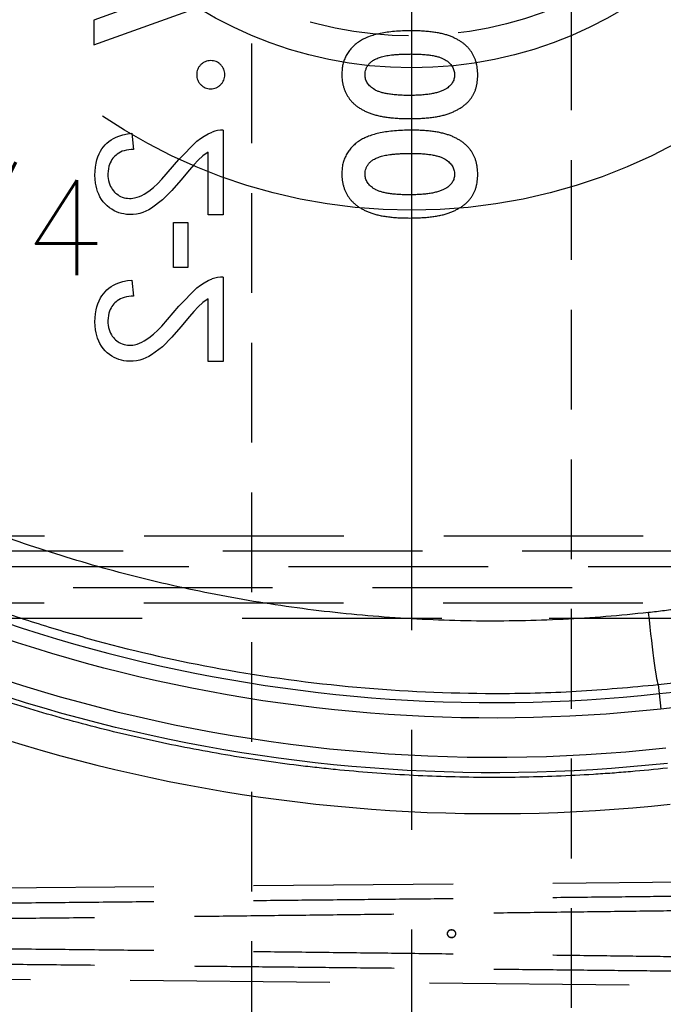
# Model space of a CAD drawing. Extents: x 2651 to 11825, y -3833 to 1075.
# Tile 372 of 656: x 4101 to 4117, y 686 to 711. Entities that reach past the tile are written whole.
import ezdxf

# ---------------------------------------------------------------- set-up
doc = ezdxf.new("R2010")
doc.units = 0
doc.header["$LTSCALE"] = 10
for name, pattern in [('CENTER', [2, 1.25, -0.25, 0.25, -0.25]), ('CNSCEN', [17, 15, -1, 0, -1]), ('CNSHID', [4, 3, -1]), ('DASHED', [0.75, 0.5, -0.25]), ('HIDDEN', [0.375, 0.25, -0.125])]:
    doc.linetypes.add(name, pattern=pattern)
doc.layers.get('0').update_dxf_attribs({"linetype": 'CONTINUOUS'})
doc.layers.get('Defpoints').update_dxf_attribs({"linetype": 'CONTINUOUS'})
for name, color, linetype in [('1', 7, 'CONTINUOUS'), ('CEN', 1, 'CENTER'), ('COOL', 150, 'HIDDEN'), ('DIM', 3, 'CONTINUOUS'), ('LAYER_108', 7, 'CONTINUOUS'), ('PIN', 3, 'CONTINUOUS'), ('WL1-HL', 4, 'CNSHID'), ('WOR1-CL', 1, 'CNSCEN')]:
    doc.layers.add(name, color=color, linetype=linetype)
doc.styles.get("Standard").update_dxf_attribs({"font": 'romans.shx'})
doc.dimstyles.new('MM& INCH5', dxfattribs={"dimtxt": 5, "dimasz": 2.5, "dimexe": 1, "dimexo": 0.5, "dimtad": 0, "dimrnd": 1.38778e-17, "dimzin": 9, "dimdsep": 46, "dimtxsty": 'Standard', "dimblk": 'CLOSED', "dimcen": 0, "dimclrd": 3, "dimclre": 3, "dimclrt": 3, "dimazin": 2, "dimtfac": 0.75, "dimtofl": 0, "dimtmove": 0, "dimatfit": 3, "dimfxl": 0, "dimtolj": 1, "dimarcsym": 0})

# ---------------------------------------------------------------- blocks, each defined once
blk = doc.blocks.new('DSD')
at = {"layer": '1', "color": 7, "linetype": 'Continuous'}
for p, q in [((478.967, 542.722), (476.666, 541.888)), ((476.666, 541.269), (479.905, 542.443)), ((476.666, 541.888), (476.666, 541.269))]:
    blk.add_line(p, q, dxfattribs=at)
at = {"layer": '1', "color": 6, "linetype": 'DASHED'}
for p, q in [((499.898, 528.58), (462.919, 528.58)), ((501.545, 528.191), (468.644, 528.191)), ((468.644, 527.673), (501.545, 527.673)), ((462.919, 527.284), (499.898, 527.284)), ((500.665, 520.364), (462.577, 520.032)), ((462.577, 517.956), (500.665, 517.624))]:
    blk.add_line(p, q, dxfattribs=at)
at = {"layer": '1', "color": 252, "linetype": 'Continuous'}
for p, q in [((490.803, 525.238), (490.828, 525.01)), ((490.828, 525.01), (490.87, 524.624))]:
    blk.add_line(p, q, dxfattribs=at)
at = {"layer": '1', "color": 110, "linetype": 'Continuous'}
blk.add_arc((486.693, 563.151), 39.735, 230.6179, 276.2068, dxfattribs=at)
at = {"layer": '1', "color": 252, "linetype": 'Continuous'}
for centre, radius, start, end in [((486.693, 563.151), 38.365, 233.2604, 276.1879), ((487.959, 551.472), 26.617, 276.1879, 300.5226)]:
    blk.add_arc(centre, radius, start, end, dxfattribs=at)
at = {"layer": '1', "color": 252, "linetype": 'Continuous', "extrusion": (0, 0, -1)}
for centre, radius, start, end in [((-486.693, 563.151), 38.753, 263.8121, 306.7396), ((-486.693, 563.151), 40.124, 263.7932, 306.1972), ((-487.959, 551.472), 27.006, 239.4774, 263.8121)]:
    blk.add_arc(centre, radius, start, end, dxfattribs=at)
at = {"layer": '1', "color": 252, "linetype": 'Continuous'}
blk.add_ellipse((486.674, 563.151), major_axis=(-41.149, 0), ratio=1, start_param=0.952596, end_param=1.678692, dxfattribs=at)
at = {"layer": '1', "color": 252, "linetype": 'Continuous', "extrusion": (0, 0, -1)}
blk.add_ellipse((490.608, 527.041), major_axis=(-0.196, 1.803), ratio=0.026024, start_param=3.150322, end_param=4.715216, dxfattribs=at)
at = {"layer": '1', "color": 7, "linetype": 'Continuous'}
for points, knots in [([(484.61, 541.622), (484.539, 541.621), (484.4, 541.62), (484.2, 541.607), (484.015, 541.587), (483.845, 541.558), (483.69, 541.521), (483.552, 541.475), (483.427, 541.422), (483.353, 541.378), (483.317, 541.356)], [0, 0, 0, 0, 0.161071, 0.310789, 0.449904, 0.578376, 0.696617, 0.805987, 0.906562, 1, 1, 1, 1]), ([(486.281, 540.515), (486.28, 540.543), (486.279, 540.6), (486.272, 540.684), (486.258, 540.763), (486.24, 540.839), (486.216, 540.912), (486.187, 540.982), (486.152, 541.047), (486.112, 541.11), (486.067, 541.168), (486.016, 541.223), (485.96, 541.276), (485.897, 541.325), (485.83, 541.37), (485.757, 541.412), (485.679, 541.451), (485.594, 541.487), (485.502, 541.519), (485.402, 541.547), (485.292, 541.57), (485.173, 541.589), (485.046, 541.603), (484.909, 541.614), (484.763, 541.621), (484.662, 541.622), (484.61, 541.622)], [0, 0, 0, 0, 0.038217, 0.074867, 0.110158, 0.144454, 0.17808, 0.211171, 0.243687, 0.275872, 0.308376, 0.341263, 0.37515, 0.409655, 0.445157, 0.482073, 0.520576, 0.560554, 0.603108, 0.648689, 0.697948, 0.750768, 0.807309, 0.867656, 0.931861, 1, 1, 1, 1]), ([(483.317, 541.356), (483.282, 541.331), (483.213, 541.282), (483.123, 541.196), (483.047, 541.103), (482.984, 541.003), (482.935, 540.895), (482.901, 540.78), (482.881, 540.658), (482.878, 540.574), (482.876, 540.531)], [0, 0, 0, 0, 0.132314, 0.2587, 0.380912, 0.500535, 0.620923, 0.742376, 0.868281, 1, 1, 1, 1]), ([(483.458, 540.517), (483.459, 540.543), (483.461, 540.592), (483.481, 540.665), (483.512, 540.733), (483.55, 540.785), (483.585, 540.824), (483.618, 540.851), (483.654, 540.877), (483.695, 540.9), (483.741, 540.922), (483.79, 540.943), (483.845, 540.961), (483.904, 540.978), (483.969, 540.993), (484.041, 541.006), (484.12, 541.017), (484.205, 541.025), (484.298, 541.032), (484.398, 541.037), (484.505, 541.04), (484.579, 541.04), (484.617, 541.041)], [0, 0, 0, 0, 0.053834, 0.105543, 0.158054, 0.211987, 0.240207, 0.269794, 0.301343, 0.334608, 0.370284, 0.408089, 0.448681, 0.492069, 0.538664, 0.590371, 0.646388, 0.707195, 0.772947, 0.843643, 0.919308, 1, 1, 1, 1]), ([(484.617, 541.041), (484.666, 541.04), (484.761, 541.039), (484.897, 541.033), (485.021, 541.021), (485.133, 541.006), (485.233, 540.985), (485.322, 540.961), (485.399, 540.932), (485.465, 540.897), (485.52, 540.86), (485.568, 540.818), (485.609, 540.775), (485.642, 540.729), (485.668, 540.68), (485.686, 540.628), (485.697, 540.573), (485.699, 540.536), (485.7, 540.517)], [0, 0, 0, 0, 0.110734, 0.212341, 0.305502, 0.389835, 0.46669, 0.535262, 0.596763, 0.651066, 0.701036, 0.74786, 0.791833, 0.834284, 0.875334, 0.916035, 0.957652, 1, 1, 1, 1]), ([(479.592, 540.875), (479.569, 540.873), (479.522, 540.871), (479.456, 540.85), (479.395, 540.818), (479.342, 540.773), (479.297, 540.719), (479.264, 540.658), (479.244, 540.591), (479.242, 540.545), (479.241, 540.522)], [0, 0, 0, 0, 0.128226, 0.250531, 0.372639, 0.499833, 0.627179, 0.749842, 0.87294, 1, 1, 1, 1]), ([(479.946, 540.522), (479.945, 540.545), (479.943, 540.591), (479.923, 540.658), (479.889, 540.719), (479.844, 540.773), (479.79, 540.819), (479.729, 540.85), (479.662, 540.871), (479.616, 540.873), (479.592, 540.875)], [0, 0, 0, 0, 0.126678, 0.249735, 0.372031, 0.499739, 0.627447, 0.750221, 0.872159, 1, 1, 1, 1]), ([(479.241, 540.522), (479.242, 540.498), (479.244, 540.452), (479.263, 540.385), (479.297, 540.325), (479.342, 540.271), (479.395, 540.226), (479.456, 540.193), (479.522, 540.172), (479.569, 540.17), (479.592, 540.169)], [0, 0, 0, 0, 0.12712, 0.250277, 0.371969, 0.499375, 0.62663, 0.749351, 0.871713, 1, 1, 1, 1]), ([(479.592, 540.169), (479.616, 540.17), (479.662, 540.172), (479.729, 540.193), (479.79, 540.226), (479.844, 540.271), (479.889, 540.325), (479.923, 540.385), (479.943, 540.452), (479.945, 540.498), (479.946, 540.522)], [0, 0, 0, 0, 0.127902, 0.249898, 0.37328, 0.501049, 0.628817, 0.750146, 0.873261, 1, 1, 1, 1]), ([(482.876, 540.531), (482.877, 540.503), (482.878, 540.448), (482.886, 540.366), (482.9, 540.288), (482.919, 540.212), (482.943, 540.14), (482.973, 540.07), (483.009, 540.003), (483.05, 539.94), (483.096, 539.879), (483.149, 539.822), (483.207, 539.768), (483.271, 539.719), (483.341, 539.673), (483.416, 539.63), (483.497, 539.591), (483.584, 539.555), (483.679, 539.523), (483.782, 539.496), (483.893, 539.473), (484.014, 539.454), (484.143, 539.439), (484.281, 539.429), (484.428, 539.422), (484.528, 539.422), (484.58, 539.421)], [0, 0, 0, 0, 0.036635, 0.072034, 0.106626, 0.140306, 0.173619, 0.206426, 0.239067, 0.271883, 0.30484, 0.338529, 0.372616, 0.407548, 0.443719, 0.481312, 0.520113, 0.560913, 0.604025, 0.650075, 0.699572, 0.752363, 0.808789, 0.868954, 0.932675, 1, 1, 1, 1]), ([(484.58, 540.003), (484.529, 540.003), (484.431, 540.003), (484.29, 540.011), (484.161, 540.021), (484.044, 540.037), (483.94, 540.056), (483.849, 540.081), (483.769, 540.11), (483.701, 540.144), (483.644, 540.181), (483.594, 540.221), (483.552, 540.264), (483.517, 540.309), (483.49, 540.357), (483.471, 540.408), (483.46, 540.462), (483.458, 540.498), (483.458, 540.517)], [0, 0, 0, 0, 0.112115, 0.215802, 0.310203, 0.395993, 0.47341, 0.542778, 0.604548, 0.659357, 0.708764, 0.755356, 0.798687, 0.840017, 0.880203, 0.919733, 0.959049, 1, 1, 1, 1]), ([(484.58, 539.421), (484.632, 539.422), (484.734, 539.422), (484.882, 539.429), (485.021, 539.44), (485.151, 539.454), (485.272, 539.474), (485.385, 539.497), (485.489, 539.524), (485.583, 539.557), (485.671, 539.593), (485.752, 539.632), (485.827, 539.674), (485.896, 539.718), (485.959, 539.767), (486.017, 539.817), (486.067, 539.871), (486.113, 539.928), (486.153, 539.988), (486.188, 540.052), (486.216, 540.12), (486.24, 540.191), (486.258, 540.267), (486.272, 540.346), (486.279, 540.429), (486.28, 540.486), (486.281, 540.515)], [0, 0, 0, 0, 0.068491, 0.133077, 0.193829, 0.251083, 0.304401, 0.354408, 0.401295, 0.444701, 0.485692, 0.524676, 0.562307, 0.597947, 0.632474, 0.665752, 0.697985, 0.729586, 0.760825, 0.792355, 0.824313, 0.857156, 0.890927, 0.92596, 0.962061, 1, 1, 1, 1]), ([(485.7, 540.517), (485.699, 540.499), (485.698, 540.463), (485.687, 540.411), (485.67, 540.362), (485.645, 540.316), (485.613, 540.272), (485.575, 540.232), (485.529, 540.195), (485.495, 540.173), (485.477, 540.162)], [0, 0, 0, 0, 0.124035, 0.242846, 0.360342, 0.479042, 0.599334, 0.725488, 0.858549, 1, 1, 1, 1]), ([(485.477, 540.162), (485.453, 540.149), (485.403, 540.122), (485.318, 540.09), (485.223, 540.063), (485.116, 540.04), (484.998, 540.024), (484.868, 540.011), (484.728, 540.004), (484.631, 540.003), (484.58, 540.003)], [0, 0, 0, 0, 0.088871, 0.186355, 0.294078, 0.412237, 0.541778, 0.682703, 0.835096, 1, 1, 1, 1]), ([(484.61, 539.131), (484.539, 539.13), (484.4, 539.129), (484.2, 539.116), (484.015, 539.096), (483.845, 539.066), (483.69, 539.03), (483.552, 538.984), (483.427, 538.931), (483.353, 538.886), (483.317, 538.865)], [0, 0, 0, 0, 0.161071, 0.310789, 0.449904, 0.578376, 0.696617, 0.805987, 0.906562, 1, 1, 1, 1]), ([(486.281, 538.023), (486.28, 538.052), (486.279, 538.109), (486.272, 538.192), (486.258, 538.272), (486.24, 538.348), (486.216, 538.421), (486.187, 538.491), (486.152, 538.556), (486.112, 538.618), (486.067, 538.677), (486.016, 538.732), (485.96, 538.785), (485.897, 538.833), (485.83, 538.879), (485.757, 538.921), (485.679, 538.96), (485.594, 538.996), (485.502, 539.028), (485.402, 539.056), (485.292, 539.079), (485.173, 539.098), (485.046, 539.112), (484.909, 539.123), (484.763, 539.13), (484.662, 539.13), (484.61, 539.131)], [0, 0, 0, 0, 0.038217, 0.074867, 0.110158, 0.144454, 0.17808, 0.211171, 0.243687, 0.275872, 0.308376, 0.341263, 0.37515, 0.409655, 0.445157, 0.482073, 0.520576, 0.560554, 0.603108, 0.648689, 0.697948, 0.750768, 0.807309, 0.867656, 0.931861, 1, 1, 1, 1]), ([(483.317, 538.865), (483.282, 538.84), (483.213, 538.79), (483.123, 538.704), (483.047, 538.612), (482.984, 538.511), (482.935, 538.404), (482.901, 538.289), (482.881, 538.167), (482.878, 538.083), (482.876, 538.04)], [0, 0, 0, 0, 0.132314, 0.2587, 0.380912, 0.500535, 0.620923, 0.742376, 0.868281, 1, 1, 1, 1]), ([(483.458, 538.026), (483.459, 538.051), (483.461, 538.101), (483.481, 538.174), (483.512, 538.242), (483.55, 538.294), (483.585, 538.333), (483.618, 538.36), (483.654, 538.386), (483.695, 538.409), (483.741, 538.431), (483.79, 538.452), (483.845, 538.47), (483.904, 538.487), (483.969, 538.502), (484.041, 538.515), (484.12, 538.526), (484.205, 538.534), (484.298, 538.541), (484.398, 538.546), (484.505, 538.548), (484.579, 538.549), (484.617, 538.549)], [0, 0, 0, 0, 0.053834, 0.105543, 0.158054, 0.211987, 0.240207, 0.269794, 0.301343, 0.334608, 0.370284, 0.408089, 0.448681, 0.492069, 0.538664, 0.590371, 0.646388, 0.707195, 0.772947, 0.843643, 0.919308, 1, 1, 1, 1]), ([(484.617, 538.549), (484.666, 538.549), (484.761, 538.548), (484.897, 538.542), (485.021, 538.53), (485.133, 538.515), (485.233, 538.494), (485.322, 538.47), (485.399, 538.441), (485.465, 538.406), (485.52, 538.368), (485.568, 538.327), (485.609, 538.284), (485.642, 538.238), (485.668, 538.189), (485.686, 538.137), (485.697, 538.082), (485.699, 538.045), (485.7, 538.026)], [0, 0, 0, 0, 0.110734, 0.212341, 0.305502, 0.389835, 0.46669, 0.535262, 0.596763, 0.651066, 0.701036, 0.74786, 0.791833, 0.834284, 0.875334, 0.916035, 0.957652, 1, 1, 1, 1]), ([(482.876, 538.04), (482.877, 538.012), (482.878, 537.957), (482.886, 537.875), (482.9, 537.797), (482.919, 537.721), (482.943, 537.648), (482.973, 537.579), (483.009, 537.512), (483.05, 537.449), (483.096, 537.388), (483.149, 537.331), (483.207, 537.277), (483.271, 537.228), (483.341, 537.182), (483.416, 537.139), (483.497, 537.1), (483.584, 537.064), (483.679, 537.032), (483.782, 537.005), (483.893, 536.982), (484.014, 536.963), (484.143, 536.948), (484.281, 536.938), (484.428, 536.931), (484.528, 536.931), (484.58, 536.93)], [0, 0, 0, 0, 0.036635, 0.072034, 0.106626, 0.140306, 0.173619, 0.206426, 0.239067, 0.271883, 0.30484, 0.338529, 0.372616, 0.407548, 0.443719, 0.481312, 0.520113, 0.560913, 0.604025, 0.650075, 0.699572, 0.752363, 0.808789, 0.868954, 0.932675, 1, 1, 1, 1]), ([(484.58, 537.511), (484.529, 537.512), (484.431, 537.512), (484.29, 537.52), (484.161, 537.53), (484.044, 537.546), (483.94, 537.565), (483.849, 537.59), (483.769, 537.618), (483.701, 537.652), (483.644, 537.69), (483.594, 537.73), (483.552, 537.773), (483.517, 537.818), (483.49, 537.866), (483.471, 537.917), (483.46, 537.971), (483.458, 538.007), (483.458, 538.026)], [0, 0, 0, 0, 0.112115, 0.215802, 0.310203, 0.395993, 0.47341, 0.542778, 0.604548, 0.659357, 0.708764, 0.755356, 0.798687, 0.840017, 0.880203, 0.919733, 0.959049, 1, 1, 1, 1]), ([(484.58, 536.93), (484.632, 536.931), (484.734, 536.931), (484.882, 536.938), (485.021, 536.949), (485.151, 536.963), (485.272, 536.983), (485.385, 537.006), (485.489, 537.033), (485.583, 537.066), (485.671, 537.102), (485.752, 537.141), (485.827, 537.183), (485.896, 537.227), (485.959, 537.275), (486.017, 537.326), (486.067, 537.38), (486.113, 537.437), (486.153, 537.497), (486.188, 537.561), (486.216, 537.629), (486.24, 537.7), (486.258, 537.776), (486.272, 537.855), (486.279, 537.938), (486.28, 537.994), (486.281, 538.023)], [0, 0, 0, 0, 0.068491, 0.133077, 0.193829, 0.251083, 0.304401, 0.354408, 0.401295, 0.444701, 0.485692, 0.524676, 0.562307, 0.597947, 0.632474, 0.665752, 0.697985, 0.729586, 0.760825, 0.792355, 0.824313, 0.857156, 0.890927, 0.92596, 0.962061, 1, 1, 1, 1]), ([(485.7, 538.026), (485.699, 538.008), (485.698, 537.972), (485.687, 537.92), (485.67, 537.871), (485.645, 537.825), (485.613, 537.781), (485.575, 537.741), (485.529, 537.704), (485.495, 537.682), (485.477, 537.671)], [0, 0, 0, 0, 0.124035, 0.242846, 0.360342, 0.479042, 0.599334, 0.725488, 0.858549, 1, 1, 1, 1]), ([(485.477, 537.671), (485.453, 537.658), (485.403, 537.631), (485.318, 537.599), (485.223, 537.572), (485.116, 537.549), (484.998, 537.533), (484.868, 537.52), (484.728, 537.513), (484.631, 537.512), (484.58, 537.511)], [0, 0, 0, 0, 0.088871, 0.186355, 0.294078, 0.412237, 0.541778, 0.682703, 0.835096, 1, 1, 1, 1]), ([(491.031, 523.143), (490.723, 523.11), (490.262, 523.065), (489.722, 523.022), (489.491, 523.006), (489.337, 522.996), (489.259, 522.991), (488.565, 522.948), (487.331, 522.9), (485.483, 522.913), (484.252, 522.979), (483.33, 523.049), (482.869, 523.09), (482.331, 523.146), (482.101, 523.172), (481.947, 523.19), (481.87, 523.2), (481.18, 523.284), (479.961, 523.463), (478.157, 523.812), (476.376, 524.241), (474.619, 524.75), (472.886, 525.339), (471.176, 526.008), (470.052, 526.508), (469.354, 526.838), (469.215, 526.905), (469.007, 527.006), (468.937, 527.04), (468.799, 527.109), (468.453, 527.281), (468.11, 527.458), (467.292, 527.892), (466.216, 528.495), (464.646, 529.472), (463.628, 530.172), (463.127, 530.534)], [0, 0, 0, 0, 0.03125, 0.046875, 0.054688, 0.054688, 0.0625, 0.0625, 0.125, 0.1875, 0.25, 0.25, 0.28125, 0.296875, 0.304688, 0.304688, 0.3125, 0.3125, 0.375, 0.4375, 0.5, 0.5625, 0.625, 0.6875, 0.75, 0.75, 0.765625, 0.765625, 0.773438, 0.773438, 0.78125, 0.8125, 0.8125, 0.875, 0.9375, 1, 1, 1, 1])]:
    blk.add_open_spline(points, degree=3, knots=knots, dxfattribs=at)
at = {"layer": '1', "color": 252, "linetype": 'Continuous'}
for points, weights in [([(490.56, 527.041), (481.685, 526.077), (473.041, 528.306), (465.739, 533.443)], [1, 0.957116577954, 0.957116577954, 1]), ([(499.831, 529.985), (496.958, 528.39), (493.826, 527.396), (490.56, 527.041)], [1, 0.98681524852, 0.98681524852, 1])]:
    blk.add_rational_spline(points, weights, degree=3, dxfattribs=at)
for points, knots in [([(464.023, 532.479), (464.378, 532.222), (465.095, 531.703), (466.214, 530.966), (467.376, 530.255), (468.583, 529.575), (469.835, 528.93), (471.131, 528.321), (472.47, 527.753), (473.851, 527.229), (475.274, 526.752), (477.26, 526.172), (481.032, 525.318), (485.084, 524.958), (488.752, 525.048), (490.12, 525.175), (490.803, 525.238)], [0, 0, 0, 0, 0.046368, 0.093547, 0.141537, 0.190338, 0.23995, 0.290372, 0.341606, 0.393651, 0.446506, 0.500173, 0.612317, 0.8549, 0.92745, 1, 1, 1, 1]), ([(490.803, 525.238), (491.196, 525.286), (491.969, 525.38), (493.103, 525.584), (494.191, 525.824), (495.234, 526.101), (496.23, 526.409), (497.179, 526.743), (498.082, 527.099), (498.938, 527.473), (499.748, 527.862), (500.513, 528.258), (501.002, 528.537), (501.241, 528.674)], [0, 0, 0, 0, 0.107215, 0.211168, 0.31186, 0.409292, 0.503461, 0.59437, 0.682018, 0.766405, 0.847531, 0.925396, 1, 1, 1, 1])]:
    blk.add_open_spline(points, degree=3, knots=knots, dxfattribs=at)
at = {"layer": '1', "color": 6, "linetype": 'DASHED'}
for points in [[(462.929, 528.968), (499.908, 528.968)], [(485.379, 526.896), (462.929, 526.896)], [(499.908, 526.896), (488.074, 526.896)]]:
    blk.add_open_spline(points, degree=1, dxfattribs=at)
for points in [[(500.663, 520.032), (489.514, 519.905), (477.159, 519.779), (464.185, 519.659)], [(464.183, 519.273), (477.159, 519.399), (489.514, 519.544), (500.665, 519.7)], [(500.665, 518.288), (489.514, 518.444), (477.159, 518.589), (464.183, 518.715)], [(464.185, 518.328), (477.159, 518.209), (489.514, 518.083), (500.663, 517.956)]]:
    blk.add_rational_spline(points, [1, 0.984198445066, 0.984198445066, 1], degree=3, dxfattribs=at)
at = {"layer": 'CEN'}
blk.add_circle((485.625, 518.994), 0.102, dxfattribs=at)
blk = doc.blocks.new('*D109')
at = {"layer": 'Defpoints', "color": 0}
for p in [(4086.684, 927.642), (4086.684, 894.882), (4171.684, 387.642)]:
    blk.add_point(p, dxfattribs=at)
at = {"layer": 'DIM', "color": 3, "lineweight": -2}
blk.add_line((4086.684, 895.382), (4086.684, 927.642), dxfattribs=at)
at = {"layer": 'DIM', "color": 3, "insert": (4086.684, 948.624), "char_height": 5, "attachment_point": 5, "rotation": 90}
blk.add_mtext('\\A1;85 [3.346]', dxfattribs=at)
blk = doc.blocks.new('_Closed')
at = {"color": 0, "linetype": 'ByBlock', "lineweight": -2}
for p, q in [((-1, 0.1667), (0, 0)), ((-1, 0.1667), (-1, -0.1667)), ((0, 0), (-1, -0.1667)), ((0, 0), (-1, 0))]:
    blk.add_line(p, q, dxfattribs=at)
blk = doc.blocks.new('*D110')
at = {"layer": 'Defpoints', "color": 0}
for p in [(4064.684, 927.642), (4064.684, 906.842), (4171.684, 387.642)]:
    blk.add_point(p, dxfattribs=at)
at = {"layer": 'DIM', "color": 3, "lineweight": -2}
blk.add_line((4064.684, 907.342), (4064.684, 927.642), dxfattribs=at)
at = {"layer": 'DIM', "color": 3, "insert": (4064.684, 950.648), "char_height": 5, "attachment_point": 5, "rotation": 90}
blk.add_mtext('\\A1;107 [4.213]', dxfattribs=at)
blk = doc.blocks.new('*D111')
at = {"layer": 'Defpoints', "color": 0}
for p in [(4051.684, 927.642), (4051.684, 912.642), (4171.684, 387.642)]:
    blk.add_point(p, dxfattribs=at)
at = {"layer": 'DIM', "color": 3, "lineweight": -2}
blk.add_line((4051.684, 913.142), (4051.684, 927.642), dxfattribs=at)
at = {"layer": 'DIM', "color": 3, "insert": (4051.684, 950.648), "char_height": 5, "attachment_point": 5, "rotation": 90}
blk.add_mtext('\\A1;120 [4.724]', dxfattribs=at)
blk = doc.blocks.new('*D112')
at = {"layer": 'Defpoints', "color": 0}
for p in [(3974.684, 927.642), (3974.684, 892.822), (4171.684, 387.642)]:
    blk.add_point(p, dxfattribs=at)
at = {"layer": 'DIM', "color": 3, "lineweight": -2}
blk.add_line((3974.684, 893.322), (3974.684, 927.642), dxfattribs=at)
at = {"layer": 'DIM', "color": 3, "insert": (3974.684, 950.648), "char_height": 5, "attachment_point": 5, "rotation": 90}
blk.add_mtext('\\A1;197 [7.756]', dxfattribs=at)
blk = doc.blocks.new('*D113')
at = {"layer": 'Defpoints', "color": 0}
for p in [(3966.684, 927.642), (3971.684, 807.17), (4171.684, 387.642)]:
    blk.add_point(p, dxfattribs=at)
at = {"layer": 'DIM', "color": 3, "lineweight": -2}
for p, q in [((3966.684, 922.642), (3966.684, 927.642)), ((3971.684, 917.642), (3966.684, 922.642)), ((3971.684, 807.67), (3971.684, 917.642))]:
    blk.add_line(p, q, dxfattribs=at)
at = {"layer": 'DIM', "color": 3, "insert": (3966.684, 951.005), "char_height": 5, "attachment_point": 5, "rotation": 90}
blk.add_mtext('\\A1;200 [7.874]', dxfattribs=at)
blk = doc.blocks.new('*D114')
at = {"layer": 'Defpoints', "color": 0}
for p in [(3931.684, 927.642), (3931.684, 912.642), (4171.684, 387.642)]:
    blk.add_point(p, dxfattribs=at)
at = {"layer": 'DIM', "color": 3, "lineweight": -2}
blk.add_line((3931.684, 913.142), (3931.684, 927.642), dxfattribs=at)
at = {"layer": 'DIM', "color": 3, "insert": (3931.684, 951.005), "char_height": 5, "attachment_point": 5, "rotation": 90}
blk.add_mtext('\\A1;240 [9.449]', dxfattribs=at)
blk = doc.blocks.new('*D115')
at = {"layer": 'Defpoints', "color": 0}
for p in [(3896.684, 927.642), (3896.684, 910.642), (4171.684, 387.642)]:
    blk.add_point(p, dxfattribs=at)
at = {"layer": 'DIM', "color": 3, "lineweight": -2}
blk.add_line((3896.684, 911.142), (3896.684, 927.642), dxfattribs=at)
at = {"layer": 'DIM', "color": 3, "insert": (3896.684, 953.386), "char_height": 5, "attachment_point": 5, "rotation": 90}
blk.add_mtext('\\A1;275 [10.827]', dxfattribs=at)
blk = doc.blocks.new('*D122')
at = {"layer": 'Defpoints', "color": 0}
for p in [(3881.004, 912.642), (3898.684, 912.642), (4171.684, 387.642)]:
    blk.add_point(p, dxfattribs=at)
at = {"layer": 'DIM', "color": 3, "lineweight": -2}
blk.add_line((3898.184, 912.642), (3881.004, 912.642), dxfattribs=at)
at = {"layer": 'DIM', "color": 3, "insert": (3855.26, 912.642), "char_height": 5, "attachment_point": 5}
blk.add_mtext('\\A1;525 [20.669]', dxfattribs=at)
blk = doc.blocks.new('*D123')
at = {"layer": 'Defpoints', "color": 0}
for p in [(3857.842, 862.642), (3869.984, 862.642), (4171.684, 387.642)]:
    blk.add_point(p, dxfattribs=at)
at = {"layer": 'DIM', "color": 3, "lineweight": -2}
blk.add_line((3869.484, 862.642), (3857.842, 862.642), dxfattribs=at)
at = {"layer": 'DIM', "color": 3, "insert": (3832.098, 862.642), "char_height": 5, "attachment_point": 5}
blk.add_mtext('\\A1;475 [18.701]', dxfattribs=at)
blk = doc.blocks.new('*D124')
at = {"layer": 'Defpoints', "color": 0}
for p in [(3941.504, 859.642), (3857.842, 854.642), (4171.684, 387.642)]:
    blk.add_point(p, dxfattribs=at)
at = {"layer": 'DIM', "color": 3, "lineweight": -2}
for p, q in [((3867.842, 859.642), (3862.842, 854.642)), ((3941.004, 859.642), (3867.842, 859.642)), ((3862.842, 854.642), (3857.842, 854.642))]:
    blk.add_line(p, q, dxfattribs=at)
at = {"layer": 'DIM', "color": 3, "insert": (3832.098, 854.642), "char_height": 5, "attachment_point": 5}
blk.add_mtext('\\A1;472 [18.583]', dxfattribs=at)
blk = doc.blocks.new('*D125')
at = {"layer": 'Defpoints', "color": 0}
for p in [(3870.047, 797.642), (3962.156, 797.642), (4171.684, 387.642)]:
    blk.add_point(p, dxfattribs=at)
at = {"layer": 'DIM', "color": 3, "lineweight": -2}
blk.add_line((3961.656, 797.642), (3870.047, 797.642), dxfattribs=at)
at = {"layer": 'DIM', "color": 3, "insert": (3844.303, 797.642), "char_height": 5, "attachment_point": 5}
blk.add_mtext('\\A1;410 [16.142]', dxfattribs=at)
blk = doc.blocks.new('*D126')
at = {"layer": 'Defpoints', "color": 0}
for p in [(3870.047, 832.642), (4069.264, 832.642), (4171.684, 387.642)]:
    blk.add_point(p, dxfattribs=at)
at = {"layer": 'DIM', "color": 3, "lineweight": -2}
blk.add_line((4068.764, 832.642), (3870.047, 832.642), dxfattribs=at)
at = {"layer": 'DIM', "color": 3, "insert": (3846.684, 832.642), "char_height": 5, "attachment_point": 5}
blk.add_mtext('\\A1;445 [17.52]', dxfattribs=at)
blk = doc.blocks.new('*D127')
at = {"layer": 'Defpoints', "color": 0}
for p in [(3857.842, 879.642), (4071.444, 879.642), (4171.684, 387.642)]:
    blk.add_point(p, dxfattribs=at)
at = {"layer": 'DIM', "color": 3, "lineweight": -2}
blk.add_line((4070.944, 879.642), (3857.842, 879.642), dxfattribs=at)
at = {"layer": 'DIM', "color": 3, "insert": (3834.479, 879.642), "char_height": 5, "attachment_point": 5}
blk.add_mtext('\\A1;492 [19.37]', dxfattribs=at)
blk = doc.blocks.new('*D128')
at = {"layer": 'Defpoints', "color": 0}
for p in [(3857.842, 899.642), (4057.484, 899.642), (4171.684, 387.642)]:
    blk.add_point(p, dxfattribs=at)
at = {"layer": 'DIM', "color": 3, "lineweight": -2}
blk.add_line((4056.984, 899.642), (3857.842, 899.642), dxfattribs=at)
at = {"layer": 'DIM', "color": 3, "insert": (3832.098, 899.642), "char_height": 5, "attachment_point": 5}
blk.add_mtext('\\A1;512 [20.157]', dxfattribs=at)
blk = doc.blocks.new('*D129')
at = {"layer": 'Defpoints', "color": 0}
for p in [(3870.047, 743.242), (4076.434, 743.242), (4171.684, 387.642)]:
    blk.add_point(p, dxfattribs=at)
at = {"layer": 'DIM', "color": 3, "lineweight": -2}
blk.add_line((4075.934, 743.242), (3870.047, 743.242), dxfattribs=at)
at = {"layer": 'DIM', "color": 3, "insert": (3849.065, 743.242), "char_height": 5, "attachment_point": 5}
blk.add_mtext('\\A1;355.6 [14]', dxfattribs=at)
blk = doc.blocks.new('*D130')
at = {"layer": 'Defpoints', "color": 0}
for p in [(3870.047, 762.642), (3896.684, 762.642), (4171.684, 387.642)]:
    blk.add_point(p, dxfattribs=at)
at = {"layer": 'DIM', "color": 3, "lineweight": -2}
blk.add_line((3896.184, 762.642), (3870.047, 762.642), dxfattribs=at)
at = {"layer": 'DIM', "color": 3, "insert": (3844.303, 762.642), "char_height": 5, "attachment_point": 5}
blk.add_mtext('\\A1;375 [14.764]', dxfattribs=at)
blk = doc.blocks.new('*D131')
at = {"layer": 'Defpoints', "color": 0}
for p in [(3870.047, 719.642), (3896.684, 719.642), (4171.684, 387.642)]:
    blk.add_point(p, dxfattribs=at)
at = {"layer": 'DIM', "color": 3, "lineweight": -2}
blk.add_line((3896.184, 719.642), (3870.047, 719.642), dxfattribs=at)
at = {"layer": 'DIM', "color": 3, "insert": (3844.303, 719.642), "char_height": 5, "attachment_point": 5}
blk.add_mtext('\\A1;332 [13.071]', dxfattribs=at)
blk = doc.blocks.new('*D156')
at = {"layer": 'Defpoints', "color": 0}
for p in [(4095.484, 927.642), (4095.484, 766.102), (4171.684, 387.642)]:
    blk.add_point(p, dxfattribs=at)
at = {"layer": 'DIM', "color": 3, "lineweight": -2}
blk.add_line((4095.484, 766.602), (4095.484, 927.642), dxfattribs=at)
at = {"layer": 'DIM', "color": 3, "insert": (4095.484, 943.862), "char_height": 5, "attachment_point": 5, "rotation": 90}
blk.add_mtext('\\A1;76.2 [3]', dxfattribs=at)
blk = doc.blocks.new('*D157')
at = {"layer": 'Defpoints', "color": 0}
for p in [(4103.484, 927.642), (4096.684, 860.062), (4171.684, 387.642)]:
    blk.add_point(p, dxfattribs=at)
at = {"layer": 'DIM', "color": 3, "lineweight": -2}
for p, q in [((4103.484, 922.642), (4103.484, 927.642)), ((4096.684, 917.642), (4103.484, 922.642)), ((4096.684, 860.562), (4096.684, 917.642))]:
    blk.add_line(p, q, dxfattribs=at)
at = {"layer": 'DIM', "color": 3, "insert": (4103.484, 948.624), "char_height": 5, "attachment_point": 5, "rotation": 90}
blk.add_mtext('\\A1;75 [2.953]', dxfattribs=at)
blk = doc.blocks.new('117')
at = {"layer": 'WL1-HL'}
for radius in [13.87, 10.3]:
    blk.add_circle((254.95, 1693.104), radius, dxfattribs=at)
at = {"layer": 'WOR1-CL'}
blk.add_line((254.95, 1707.474), (254.95, 1678.734), dxfattribs=at)
blk = doc.blocks.new('A$C257357D5')
at = {"layer": 'COOL', "color": 1, "linetype": 'CENTER'}
blk.add_line((-61, 60.106), (-61, -35), dxfattribs=at)
at = {"layer": 'COOL'}
blk.add_lwpolyline([(-57, 49.388), (-57, -32.691), (-61, -35), (-65, -32.691), (-65, 49.388)], dxfattribs=at)
blk.add_circle((-61, 32), 9.5, dxfattribs=at)
blk.add_blockref('117', (-315.95, -1661.104), dxfattribs=at)

msp = doc.modelspace()

# ---------------------------------------------------------------- linework, layer by layer
at = {"layer": 'CEN'}
msp.add_circle((4111.684, 687.642), 0.1, dxfattribs=at)
at = {"layer": 'LAYER_108', "color": 0, "linetype": 'Continuous'}
for p, q in [((4105.964, 707.777), (4105.964, 705.661)), ((4103.677, 707.702), (4103.718, 707.299)), ((4105.587, 705.661), (4105.587, 707.231)), ((4105.964, 705.661), (4105.587, 705.661)), ((4104.716, 704.339), (4104.716, 705.466)), ((4104.716, 705.466), (4105.077, 705.466)), ((4105.077, 705.466), (4105.077, 704.339)), ((4105.077, 704.339), (4104.716, 704.339)), ((4103.677, 704.023), (4103.718, 703.62)), ((4105.964, 704.098), (4105.964, 701.983)), ((4105.587, 701.983), (4105.587, 703.552)), ((4105.964, 701.983), (4105.587, 701.983))]:
    msp.add_line(p, q, dxfattribs=at)
for points in [[(4103.718, 707.299, 0), (4103.658, 707.296, 0), (4103.599, 707.29, 0), (4103.54, 707.28, 0), (4103.482, 707.265, 0), (4103.437, 707.25, 0), (4103.393, 707.23, 0), (4103.351, 707.207, 0), (4103.311, 707.181, 0), (4103.28, 707.157, 0), (4103.252, 707.131, 0), (4103.225, 707.103, 0), (4103.2, 707.074, 0), (4103.178, 707.043, 0), (4103.154, 707.003, 0), (4103.133, 706.962, 0), (4103.115, 706.919, 0), (4103.102, 706.875, 0), (4103.088, 706.813, 0), (4103.079, 706.75, 0), (4103.076, 706.686, 0), (4103.077, 706.622, 0), (4103.082, 706.568, 0), (4103.092, 706.515, 0), (4103.105, 706.462, 0), (4103.123, 706.411, 0), (4103.141, 706.372, 0), (4103.162, 706.333, 0), (4103.186, 706.297, 0), (4103.213, 706.262, 0), (4103.243, 706.23, 0), (4103.27, 706.204, 0), (4103.299, 706.18, 0), (4103.329, 706.157, 0), (4103.361, 706.137, 0), (4103.395, 706.12, 0), (4103.437, 706.102, 0), (4103.48, 706.088, 0), (4103.525, 706.078, 0), (4103.57, 706.072, 0), (4103.614, 706.069, 0), (4103.658, 706.07, 0), (4103.702, 706.074, 0), (4103.746, 706.081, 0), (4103.808, 706.097, 0), (4103.869, 706.118, 0), (4103.928, 706.145, 0), (4103.984, 706.175, 0), (4104.105, 706.254, 0), (4104.217, 706.345, 0), (4104.323, 706.444, 0), (4104.424, 706.548, 0), (4104.85, 707.044, 0), (4105.306, 707.506, 0), (4105.396, 707.573, 0), (4105.49, 707.633, 0), (4105.589, 707.687, 0), (4105.691, 707.731, 0)], [(4105.587, 707.231, 0), (4105.457, 707.138, 0), (4105.339, 707.029, 0), (4105.228, 706.911, 0), (4105.123, 706.789, 0), (4104.904, 706.528, 0), (4104.68, 706.269, 0), (4104.441, 706.03, 0), (4104.172, 705.826, 0), (4104.101, 705.785, 0), (4104.027, 705.749, 0), (4103.951, 705.719, 0), (4103.872, 705.695, 0), (4103.791, 705.678, 0), (4103.709, 705.668, 0), (4103.626, 705.666, 0), (4103.544, 705.67, 0), (4103.479, 705.679, 0), (4103.416, 705.692, 0), (4103.353, 705.71, 0), (4103.292, 705.733, 0), (4103.234, 705.76, 0), (4103.172, 705.796, 0), (4103.114, 705.837, 0), (4103.06, 705.882, 0), (4103.009, 705.932, 0), (4102.96, 705.987, 0), (4102.917, 706.046, 0), (4102.878, 706.109, 0), (4102.845, 706.174, 0), (4102.818, 706.242, 0), (4102.796, 706.311, 0), (4102.779, 706.382, 0), (4102.766, 706.453, 0), (4102.754, 706.553, 0), (4102.75, 706.654, 0), (4102.753, 706.756, 0), (4102.762, 706.856, 0), (4102.779, 706.955, 0), (4102.798, 707.033, 0), (4102.823, 707.109, 0), (4102.853, 707.183, 0), (4102.89, 707.254, 0), (4102.924, 707.308, 0), (4102.963, 707.36, 0), (4103.005, 707.409, 0), (4103.051, 707.455, 0), (4103.1, 707.496, 0), (4103.157, 707.537, 0), (4103.218, 707.573, 0), (4103.281, 707.605, 0), (4103.347, 707.631, 0), (4103.454, 707.665, 0), (4103.565, 707.688, 0), (4103.677, 707.702, 0)], [(4105.587, 703.552, 0), (4105.457, 703.459, 0), (4105.339, 703.35, 0), (4105.228, 703.232, 0), (4105.123, 703.111, 0), (4104.904, 702.85, 0), (4104.68, 702.591, 0), (4104.441, 702.351, 0), (4104.172, 702.147, 0), (4104.101, 702.106, 0), (4104.027, 702.07, 0), (4103.951, 702.04, 0), (4103.872, 702.016, 0), (4103.791, 701.999, 0), (4103.709, 701.989, 0), (4103.626, 701.987, 0), (4103.544, 701.991, 0), (4103.479, 702, 0), (4103.416, 702.013, 0), (4103.353, 702.031, 0), (4103.292, 702.054, 0), (4103.234, 702.081, 0), (4103.172, 702.117, 0), (4103.114, 702.158, 0), (4103.06, 702.203, 0), (4103.009, 702.253, 0), (4102.96, 702.308, 0), (4102.917, 702.367, 0), (4102.878, 702.43, 0), (4102.845, 702.495, 0), (4102.818, 702.563, 0), (4102.796, 702.632, 0), (4102.779, 702.703, 0), (4102.766, 702.774, 0), (4102.754, 702.874, 0), (4102.75, 702.976, 0), (4102.753, 703.077, 0), (4102.762, 703.177, 0), (4102.779, 703.277, 0), (4102.798, 703.354, 0), (4102.823, 703.43, 0), (4102.853, 703.504, 0), (4102.89, 703.575, 0), (4102.924, 703.629, 0), (4102.963, 703.681, 0), (4103.005, 703.73, 0), (4103.051, 703.776, 0), (4103.1, 703.817, 0), (4103.157, 703.858, 0), (4103.218, 703.895, 0), (4103.281, 703.926, 0), (4103.347, 703.952, 0), (4103.454, 703.986, 0), (4103.565, 704.009, 0), (4103.677, 704.023, 0)], [(4103.718, 703.62, 0), (4103.658, 703.618, 0), (4103.599, 703.612, 0), (4103.54, 703.601, 0), (4103.482, 703.587, 0), (4103.437, 703.571, 0), (4103.393, 703.551, 0), (4103.351, 703.529, 0), (4103.311, 703.502, 0), (4103.28, 703.478, 0), (4103.252, 703.452, 0), (4103.225, 703.425, 0), (4103.2, 703.395, 0), (4103.178, 703.364, 0), (4103.154, 703.324, 0), (4103.133, 703.283, 0), (4103.115, 703.24, 0), (4103.102, 703.196, 0), (4103.088, 703.134, 0), (4103.079, 703.071, 0), (4103.076, 703.007, 0), (4103.077, 702.943, 0), (4103.082, 702.89, 0), (4103.092, 702.836, 0), (4103.105, 702.783, 0), (4103.123, 702.733, 0), (4103.141, 702.693, 0), (4103.162, 702.654, 0), (4103.186, 702.618, 0), (4103.213, 702.583, 0), (4103.243, 702.551, 0), (4103.27, 702.525, 0), (4103.299, 702.501, 0), (4103.329, 702.479, 0), (4103.361, 702.459, 0), (4103.395, 702.441, 0), (4103.437, 702.423, 0), (4103.48, 702.41, 0), (4103.525, 702.399, 0), (4103.57, 702.393, 0), (4103.614, 702.39, 0), (4103.658, 702.391, 0), (4103.702, 702.395, 0), (4103.746, 702.402, 0), (4103.808, 702.418, 0), (4103.869, 702.44, 0), (4103.928, 702.466, 0), (4103.984, 702.496, 0), (4104.105, 702.575, 0), (4104.217, 702.666, 0), (4104.323, 702.766, 0), (4104.424, 702.869, 0), (4104.85, 703.365, 0), (4105.306, 703.827, 0), (4105.396, 703.894, 0), (4105.49, 703.955, 0), (4105.589, 704.008, 0), (4105.691, 704.052, 0)]]:
    msp.add_polyline3d(points, dxfattribs=at)
for centre in [(4105.939, 707.073), (4105.939, 703.394)]:
    msp.add_arc(centre, 0.704, 87.9845, 110.6318, dxfattribs=at)

# ---------------------------------------------------------------- block references
at = {"layer": 'DIM'}
for name, p in [('DSD', (3626.059, 168.648)), ('A$C257357D5', (4171.684, 687.642))]:
    msp.add_blockref(name, p, dxfattribs=at)

# ---------------------------------------------------------------- texts
at = {"layer": 'PIN', "color": 4}
msp.add_text('1/4', height=2.3813, dxfattribs=at).set_placement((4096.684, 704.142))

# ---------------------------------------------------------------- dimensions: what is measured, and where the dimension line sits
at = {"layer": 'DIM'}
for feature_location, offset, dtype, picture, middle in [((3896.684, 910.642), (0, 17), 1, '*D115', (3896.684, 953.386)), ((3931.684, 912.642), (0, 15), 1, '*D114', (3931.684, 951.005)), ((3971.684, 807.17), (-5, 120.472), 1, '*D113', (3966.684, 951.005)), ((3974.684, 892.822), (0, 34.82), 1, '*D112', (3974.684, 950.648)), ((4051.684, 912.642), (0, 15), 1, '*D111', (4051.684, 950.648)), ((4064.684, 906.842), (0, 20.8), 1, '*D110', (4064.684, 950.648)), ((4086.684, 894.882), (0, 32.76), 1, '*D109', (4086.684, 948.624)), ((4096.684, 860.062), (6.8, 67.58), 1, '*D157', (4103.484, 948.624)), ((4095.484, 766.102), (0, 161.54), 1, '*D156', (4095.484, 943.862)), ((3898.684, 912.642), (-17.68, 0), 0, '*D122', (3855.26, 912.642)), ((4057.484, 899.642), (-199.642, 0), 0, '*D128', (3832.098, 899.642)), ((4071.444, 879.642), (-213.602, 0), 0, '*D127', (3834.479, 879.642)), ((3869.984, 862.642), (-12.142, 0), 0, '*D123', (3832.098, 862.642)), ((3941.504, 859.642), (-83.662, -5), 0, '*D124', (3832.098, 854.642)), ((4069.264, 832.642), (-199.217, 0), 0, '*D126', (3846.684, 832.642)), ((3962.156, 797.642), (-92.109, 0), 0, '*D125', (3844.303, 797.642)), ((3896.684, 762.642), (-26.637, 0), 0, '*D130', (3844.303, 762.642)), ((4076.434, 743.242), (-206.387, 0), 0, '*D129', (3849.065, 743.242)), ((3896.684, 719.642), (-26.637, 0), 0, '*D131', (3844.303, 719.642))]:
    dim = msp.add_ordinate_dim(feature_location=feature_location, offset=offset, dtype=dtype, origin=(4171.684, 387.642), dimstyle='MM& INCH5', dxfattribs=at)
    dim.commit()
    dim.dimension.update_dxf_attribs({"geometry": picture, "text_midpoint": middle})

doc.saveas('drawing.dxf')
